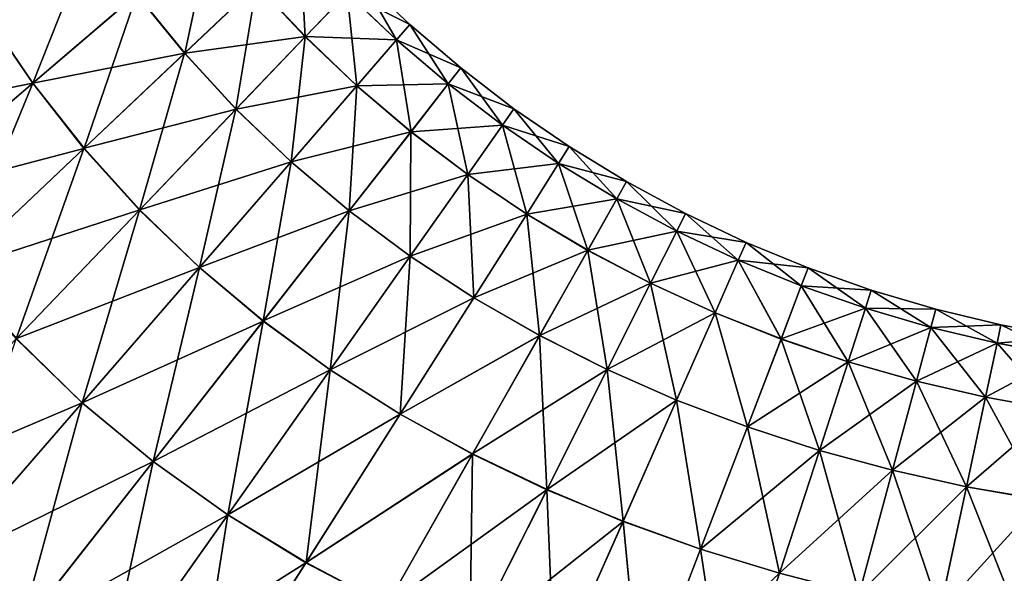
# Model space of a CAD drawing. Header units: millimetres. Extents: x -139 to 106, y -8 to 139.
# Tile 327 of 459: x 41.18 to 46.31, y 94.91 to 97.8. Entities that reach past the tile are written whole.
import ezdxf

# ---------------------------------------------------------------- set-up
doc = ezdxf.new("R2010")
doc.units = ezdxf.units.MM
doc.header["$LTSCALE"] = 53.842063
doc.layers.add('88', color=7, linetype='CONTINUOUS')

msp = doc.modelspace()

# ---------------------------------------------------------------- linework, layer by layer
at = {"layer": '88', "color": 8, "linetype": 'CONTINUOUS'}
for points in [[(41.5562, 98.2506, 5.6349), (41.0013, 97.8212, 7.4327), (41.2462, 97.4664, 7.4398), (41.5562, 98.2506, 5.6349)], [(41.7874, 97.9297, 5.6398), (41.5562, 98.2506, 5.6349), (41.2462, 97.4664, 7.4398), (41.7874, 97.9297, 5.6398)], [(42.176, 98.2626, 3.7881), (41.7874, 97.9297, 5.6398), (42.0374, 97.6227, 5.6458), (42.176, 98.2626, 3.7881)], [(42.4134, 97.9787, 3.7917), (42.176, 98.2626, 3.7881), (42.0374, 97.6227, 5.6458), (42.4134, 97.9787, 3.7917)], [(42.4123, 97.9777, -3.7979), (42.6395, 98.193, -1.9092), (42.6655, 97.7073, -3.8035), (42.4123, 97.9777, -3.7979)], [(42.6655, 97.7073, -3.8035), (42.6395, 98.193, -1.9092), (42.8834, 97.9354, -1.9117), (42.6655, 97.7073, -3.8035)], [(42.8834, 97.9354, -1.9117), (42.9565, 98.0119, -0.0025), (43.1409, 97.6915, -1.9126), (42.8834, 97.9354, -1.9117)], [(42.9565, 98.0119, -0.0025), (42.8838, 97.9358, 1.9066), (43.2101, 97.7716, 0.0003), (42.9565, 98.0119, -0.0025)], [(43.1409, 97.6915, -1.9126), (42.9565, 98.0119, -0.0025), (43.2101, 97.7716, 0.0003), (43.1409, 97.6915, -1.9126)], [(42.0358, 97.6212, -5.6521), (41.7867, 97.9292, -5.6424), (42.4123, 97.9777, -3.7979), (42.0358, 97.6212, -5.6521)], [(42.0358, 97.6212, -5.6521), (42.4123, 97.9777, -3.7979), (42.3042, 97.3295, -5.6605), (42.0358, 97.6212, -5.6521)], [(42.4134, 97.9787, 3.7917), (42.0374, 97.6227, 5.6458), (42.6663, 97.7081, 3.7984), (42.4134, 97.9787, 3.7917)], [(42.3042, 97.3295, -5.6605), (42.4123, 97.9777, -3.7979), (42.6655, 97.7073, -3.8035), (42.3042, 97.3295, -5.6605)], [(42.8838, 97.9358, 1.9066), (42.4134, 97.9787, 3.7917), (42.6663, 97.7081, 3.7984), (42.8838, 97.9358, 1.9066)], [(41.2453, 97.4656, -7.4425), (41.0023, 97.822, -7.4302), (41.7867, 97.9292, -5.6424), (41.2453, 97.4656, -7.4425)], [(41.2453, 97.4656, -7.4425), (41.7867, 97.9292, -5.6424), (42.0358, 97.6212, -5.6521), (41.2453, 97.4656, -7.4425)], [(41.7874, 97.9297, 5.6398), (41.2462, 97.4664, 7.4398), (41.5135, 97.1271, 7.4482), (41.7874, 97.9297, 5.6398)], [(42.0374, 97.6227, 5.6458), (41.7874, 97.9297, 5.6398), (41.5135, 97.1271, 7.4482), (42.0374, 97.6227, 5.6458)], [(42.6655, 97.7073, -3.8035), (42.8834, 97.9354, -1.9117), (42.9342, 97.4522, -3.808), (42.6655, 97.7073, -3.8035)], [(42.8838, 97.9358, 1.9066), (42.6663, 97.7081, 3.7984), (43.1409, 97.6914, 1.9131), (42.8838, 97.9358, 1.9066)], [(42.9342, 97.4522, -3.808), (42.8834, 97.9354, -1.9117), (43.1409, 97.6915, -1.9126), (42.9342, 97.4522, -3.808)], [(43.2101, 97.7716, 0.0003), (42.8838, 97.9358, 1.9066), (43.1409, 97.6914, 1.9131), (43.2101, 97.7716, 0.0003)], [(40.2937, 97.2739, -9.1599), (41.0023, 97.822, -7.4302), (41.2453, 97.4656, -7.4425), (40.2937, 97.2739, -9.1599)], [(41.2462, 97.4664, 7.4398), (41.0013, 97.8212, 7.4327), (40.5547, 96.8746, 9.1714), (41.2462, 97.4664, 7.4398)], [(43.1409, 97.6915, -1.9126), (43.2101, 97.7716, 0.0003), (43.4111, 97.4615, -1.9157), (43.1409, 97.6915, -1.9126)], [(43.2101, 97.7716, 0.0003), (43.1409, 97.6914, 1.9131), (43.476, 97.5449, 0.0009), (43.2101, 97.7716, 0.0003)], [(43.4111, 97.4615, -1.9157), (43.2101, 97.7716, 0.0003), (43.476, 97.5449, 0.0009), (43.4111, 97.4615, -1.9157)], [(42.6663, 97.7081, 3.7984), (42.0374, 97.6227, 5.6458), (42.3055, 97.3308, 5.6554), (42.6663, 97.7081, 3.7984)], [(42.3042, 97.3295, -5.6605), (42.6655, 97.7073, -3.8035), (42.5914, 97.0558, -5.6685), (42.3042, 97.3295, -5.6605)], [(42.6663, 97.7081, 3.7984), (42.3055, 97.3308, 5.6554), (42.9342, 97.4521, 3.8084), (42.6663, 97.7081, 3.7984)], [(42.5914, 97.0558, -5.6685), (42.6655, 97.7073, -3.8035), (42.9342, 97.4522, -3.808), (42.5914, 97.0558, -5.6685)], [(43.1409, 97.6914, 1.9131), (42.6663, 97.7081, 3.7984), (42.9342, 97.4521, 3.8084), (43.1409, 97.6914, 1.9131)], [(42.9342, 97.4522, -3.808), (43.1409, 97.6915, -1.9126), (43.2169, 97.2126, -3.8149), (42.9342, 97.4522, -3.808)], [(43.1409, 97.6914, 1.9131), (42.9342, 97.4521, 3.8084), (43.411, 97.4614, 1.9176), (43.1409, 97.6914, 1.9131)], [(43.2169, 97.2126, -3.8149), (43.1409, 97.6915, -1.9126), (43.4111, 97.4615, -1.9157), (43.2169, 97.2126, -3.8149)], [(43.476, 97.5449, 0.0009), (43.1409, 97.6914, 1.9131), (43.411, 97.4614, 1.9176), (43.476, 97.5449, 0.0009)], [(41.5115, 97.1252, -7.4543), (41.2453, 97.4656, -7.4425), (42.0358, 97.6212, -5.6521), (41.5115, 97.1252, -7.4543)], [(41.5115, 97.1252, -7.4543), (42.0358, 97.6212, -5.6521), (41.8012, 96.8039, -7.4654), (41.5115, 97.1252, -7.4543)], [(42.0374, 97.6227, 5.6458), (41.5135, 97.1271, 7.4482), (42.3055, 97.3308, 5.6554), (42.0374, 97.6227, 5.6458)], [(41.8012, 96.8039, -7.4654), (42.0358, 97.6212, -5.6521), (42.3042, 97.3295, -5.6605), (41.8012, 96.8039, -7.4654)], [(43.476, 97.5449, 0.0009), (43.411, 97.4614, 1.9176), (43.6931, 97.2463, 1.9201), (43.476, 97.5449, 0.0009)], [(43.4111, 97.4615, -1.9157), (43.476, 97.5449, 0.0009), (43.7535, 97.3324, -0.0004), (43.4111, 97.4615, -1.9157)], [(43.7535, 97.3324, -0.0004), (43.476, 97.5449, 0.0009), (43.6931, 97.2463, 1.9201), (43.7535, 97.3324, -0.0004)], [(40.5536, 96.8737, -9.1739), (40.2937, 97.2739, -9.1599), (41.2453, 97.4656, -7.4425), (40.5536, 96.8737, -9.1739)], [(40.5536, 96.8737, -9.1739), (41.2453, 97.4656, -7.4425), (41.5115, 97.1252, -7.4543), (40.5536, 96.8737, -9.1739)], [(41.2462, 97.4664, 7.4398), (40.5547, 96.8746, 9.1714), (40.844, 96.4942, 9.1817), (41.2462, 97.4664, 7.4398)], [(41.5135, 97.1271, 7.4482), (41.2462, 97.4664, 7.4398), (40.844, 96.4942, 9.1817), (41.5135, 97.1271, 7.4482)], [(42.9342, 97.4521, 3.8084), (42.3055, 97.3308, 5.6554), (42.5914, 97.0557, 5.6687), (42.9342, 97.4521, 3.8084)], [(42.5914, 97.0558, -5.6685), (42.9342, 97.4522, -3.808), (42.8949, 96.8002, -5.679), (42.5914, 97.0558, -5.6685)], [(42.9342, 97.4521, 3.8084), (42.5914, 97.0557, 5.6687), (43.2167, 97.2123, 3.8166), (42.9342, 97.4521, 3.8084)], [(42.8949, 96.8002, -5.679), (42.9342, 97.4522, -3.808), (43.2169, 97.2126, -3.8149), (42.8949, 96.8002, -5.679)], [(43.411, 97.4614, 1.9176), (42.9342, 97.4521, 3.8084), (43.2167, 97.2123, 3.8166), (43.411, 97.4614, 1.9176)], [(43.411, 97.4614, 1.9176), (43.2167, 97.2123, 3.8166), (43.5126, 96.9893, 3.8229), (43.411, 97.4614, 1.9176)], [(43.2169, 97.2126, -3.8149), (43.4111, 97.4615, -1.9157), (43.693, 97.2462, -1.9208), (43.2169, 97.2126, -3.8149)], [(43.6931, 97.2463, 1.9201), (43.411, 97.4614, 1.9176), (43.5126, 96.9893, 3.8229), (43.6931, 97.2463, 1.9201)], [(43.693, 97.2462, -1.9208), (43.4111, 97.4615, -1.9157), (43.7535, 97.3324, -0.0004), (43.693, 97.2462, -1.9208)], [(42.3055, 97.3308, 5.6554), (41.5135, 97.1271, 7.4482), (41.8028, 96.8056, 7.4603), (42.3055, 97.3308, 5.6554)], [(41.8012, 96.8039, -7.4654), (42.3042, 97.3295, -5.6605), (42.1139, 96.5042, -7.4765), (41.8012, 96.8039, -7.4654)], [(42.3055, 97.3308, 5.6554), (41.8028, 96.8056, 7.4603), (42.5914, 97.0557, 5.6687), (42.3055, 97.3308, 5.6554)], [(42.1139, 96.5042, -7.4765), (42.3042, 97.3295, -5.6605), (42.5914, 97.0558, -5.6685), (42.1139, 96.5042, -7.4765)], [(43.693, 97.2462, -1.9208), (43.7535, 97.3324, -0.0004), (44.0417, 97.1347, -0.0014), (43.693, 97.2462, -1.9208)], [(43.7535, 97.3324, -0.0004), (43.6931, 97.2463, 1.9201), (43.9862, 97.0466, 1.9229), (43.7535, 97.3324, -0.0004)], [(44.0417, 97.1347, -0.0014), (43.7535, 97.3324, -0.0004), (43.9862, 97.0466, 1.9229), (44.0417, 97.1347, -0.0014)], [(43.5124, 96.9892, -3.8237), (43.2169, 97.2126, -3.8149), (43.693, 97.2462, -1.9208), (43.5124, 96.9892, -3.8237)], [(43.5124, 96.9892, -3.8237), (43.693, 97.2462, -1.9208), (43.986, 97.0463, -1.9259), (43.5124, 96.9892, -3.8237)], [(43.6931, 97.2463, 1.9201), (43.5126, 96.9893, 3.8229), (43.8201, 96.7834, 3.8296), (43.6931, 97.2463, 1.9201)], [(43.986, 97.0463, -1.9259), (43.693, 97.2462, -1.9208), (44.0417, 97.1347, -0.0014), (43.986, 97.0463, -1.9259)], [(43.9862, 97.0466, 1.9229), (43.6931, 97.2463, 1.9201), (43.8201, 96.7834, 3.8296), (43.9862, 97.0466, 1.9229)], [(43.2167, 97.2123, 3.8166), (42.5914, 97.0557, 5.6687), (42.8946, 96.7998, 5.6805), (43.2167, 97.2123, 3.8166)], [(43.2167, 97.2123, 3.8166), (42.8946, 96.7998, 5.6805), (43.2132, 96.5638, 5.6904), (43.2167, 97.2123, 3.8166)], [(42.8949, 96.8002, -5.679), (43.2169, 97.2126, -3.8149), (43.5124, 96.9892, -3.8237), (42.8949, 96.8002, -5.679)], [(43.5126, 96.9893, 3.8229), (43.2167, 97.2123, 3.8166), (43.2132, 96.5638, 5.6904), (43.5126, 96.9893, 3.8229)], [(40.8415, 96.4918, -9.1876), (40.5536, 96.8737, -9.1739), (41.5115, 97.1252, -7.4543), (40.8415, 96.4918, -9.1876)], [(40.8415, 96.4918, -9.1876), (41.5115, 97.1252, -7.4543), (41.1583, 96.1328, -9.201), (40.8415, 96.4918, -9.1876)], [(41.5135, 97.1271, 7.4482), (40.844, 96.4942, 9.1817), (41.8028, 96.8056, 7.4603), (41.5135, 97.1271, 7.4482)], [(41.1583, 96.1328, -9.201), (41.5115, 97.1252, -7.4543), (41.8012, 96.8039, -7.4654), (41.1583, 96.1328, -9.201)], [(43.986, 97.0463, -1.9259), (44.0417, 97.1347, -0.0014), (44.2892, 96.8624, -1.9294), (43.986, 97.0463, -1.9259)], [(44.0417, 97.1347, -0.0014), (43.9862, 97.0466, 1.9229), (44.3399, 96.9524, -0.0011), (44.0417, 97.1347, -0.0014)], [(44.2892, 96.8624, -1.9294), (44.0417, 97.1347, -0.0014), (44.3399, 96.9524, -0.0011), (44.2892, 96.8624, -1.9294)], [(42.5914, 97.0557, 5.6687), (41.8028, 96.8056, 7.4603), (42.1138, 96.5041, 7.4767), (42.5914, 97.0557, 5.6687)], [(42.5914, 97.0557, 5.6687), (42.1138, 96.5041, 7.4767), (42.8946, 96.7998, 5.6805), (42.5914, 97.0557, 5.6687)], [(42.1139, 96.5042, -7.4765), (42.5914, 97.0558, -5.6685), (42.4463, 96.2264, -7.4904), (42.1139, 96.5042, -7.4765)], [(42.4463, 96.2264, -7.4904), (42.5914, 97.0558, -5.6685), (42.8949, 96.8002, -5.679), (42.4463, 96.2264, -7.4904)], [(43.8198, 96.7829, -3.8325), (43.5124, 96.9892, -3.8237), (43.986, 97.0463, -1.9259), (43.8198, 96.7829, -3.8325)], [(43.8198, 96.7829, -3.8325), (43.986, 97.0463, -1.9259), (44.1379, 96.5941, -3.8399), (43.8198, 96.7829, -3.8325)], [(43.9862, 97.0466, 1.9229), (43.8201, 96.7834, 3.8296), (44.2893, 96.8626, 1.9272), (43.9862, 97.0466, 1.9229)], [(44.1379, 96.5941, -3.8399), (43.986, 97.0463, -1.9259), (44.2892, 96.8624, -1.9294), (44.1379, 96.5941, -3.8399)], [(44.3399, 96.9524, -0.0011), (43.9862, 97.0466, 1.9229), (44.2893, 96.8626, 1.9272), (44.3399, 96.9524, -0.0011)], [(43.213, 96.5635, -5.6913), (42.8949, 96.8002, -5.679), (43.5124, 96.9892, -3.8237), (43.213, 96.5635, -5.6913)], [(43.213, 96.5635, -5.6913), (43.5124, 96.9892, -3.8237), (43.8198, 96.7829, -3.8325), (43.213, 96.5635, -5.6913)], [(43.5126, 96.9893, 3.8229), (43.2132, 96.5638, 5.6904), (43.5447, 96.3476, 5.7007), (43.5126, 96.9893, 3.8229)], [(43.8201, 96.7834, 3.8296), (43.5126, 96.9893, 3.8229), (43.5447, 96.3476, 5.7007), (43.8201, 96.7834, 3.8296)], [(44.2892, 96.8624, -1.9294), (44.3399, 96.9524, -0.0011), (44.6017, 96.6947, -1.9324), (44.2892, 96.8624, -1.9294)], [(44.3399, 96.9524, -0.0011), (44.2893, 96.8626, 1.9272), (44.6473, 96.7859, -0.0004), (44.3399, 96.9524, -0.0011)], [(44.6017, 96.6947, -1.9324), (44.3399, 96.9524, -0.0011), (44.6473, 96.7859, -0.0004), (44.6017, 96.6947, -1.9324)], [(44.2893, 96.8626, 1.9272), (43.8201, 96.7834, 3.8296), (44.1381, 96.5945, 3.8377), (44.2893, 96.8626, 1.9272)], [(44.1379, 96.5941, -3.8399), (44.2892, 96.8624, -1.9294), (44.4655, 96.4227, -3.8466), (44.1379, 96.5941, -3.8399)], [(44.2893, 96.8626, 1.9272), (44.1381, 96.5945, 3.8377), (44.6017, 96.6948, 1.9315), (44.2893, 96.8626, 1.9272)], [(44.4655, 96.4227, -3.8466), (44.2892, 96.8624, -1.9294), (44.6017, 96.6947, -1.9324), (44.4655, 96.4227, -3.8466)], [(44.6473, 96.7859, -0.0004), (44.2893, 96.8626, 1.9272), (44.6017, 96.6948, 1.9315), (44.6473, 96.7859, -0.0004)], [(41.8028, 96.8056, 7.4603), (40.844, 96.4942, 9.1817), (41.1602, 96.1349, 9.1961), (41.8028, 96.8056, 7.4603)], [(41.1583, 96.1328, -9.201), (41.8012, 96.8039, -7.4654), (41.5034, 95.8, -9.215), (41.1583, 96.1328, -9.201)], [(41.8028, 96.8056, 7.4603), (41.1602, 96.1349, 9.1961), (42.1138, 96.5041, 7.4767), (41.8028, 96.8056, 7.4603)], [(41.5034, 95.8, -9.215), (41.8012, 96.8039, -7.4654), (42.1139, 96.5042, -7.4765), (41.5034, 95.8, -9.215)], [(42.8946, 96.7998, 5.6805), (42.1138, 96.5041, 7.4767), (42.4458, 96.2258, 7.4918), (42.8946, 96.7998, 5.6805)], [(42.8946, 96.7998, 5.6805), (42.4458, 96.2258, 7.4918), (42.7961, 95.9717, 7.505), (42.8946, 96.7998, 5.6805)], [(42.4463, 96.2264, -7.4904), (42.8949, 96.8002, -5.679), (43.213, 96.5635, -5.6913), (42.4463, 96.2264, -7.4904)], [(43.2132, 96.5638, 5.6904), (42.8946, 96.7998, 5.6805), (42.7961, 95.9717, 7.505), (43.2132, 96.5638, 5.6904)], [(43.5441, 96.3467, -5.7038), (43.213, 96.5635, -5.6913), (43.8198, 96.7829, -3.8325), (43.5441, 96.3467, -5.7038)], [(43.5441, 96.3467, -5.7038), (43.8198, 96.7829, -3.8325), (43.8869, 96.1499, -5.7148), (43.5441, 96.3467, -5.7038)], [(43.8201, 96.7834, 3.8296), (43.5447, 96.3476, 5.7007), (44.1381, 96.5945, 3.8377), (43.8201, 96.7834, 3.8296)], [(43.8869, 96.1499, -5.7148), (43.8198, 96.7829, -3.8325), (44.1379, 96.5941, -3.8399), (43.8869, 96.1499, -5.7148)], [(44.6017, 96.6947, -1.9324), (44.6473, 96.7859, -0.0004), (44.9225, 96.5437, -1.9349), (44.6017, 96.6947, -1.9324)], [(44.6473, 96.7859, -0.0004), (44.6017, 96.6948, 1.9315), (44.9629, 96.6358, 0.0004), (44.6473, 96.7859, -0.0004)], [(44.9225, 96.5437, -1.9349), (44.6473, 96.7859, -0.0004), (44.9629, 96.6358, 0.0004), (44.9225, 96.5437, -1.9349)], [(44.6017, 96.6948, 1.9315), (44.1381, 96.5945, 3.8377), (44.4657, 96.4229, 3.8456), (44.6017, 96.6948, 1.9315)], [(44.4655, 96.4227, -3.8466), (44.6017, 96.6947, -1.9324), (44.8016, 96.2689, -3.8524), (44.4655, 96.4227, -3.8466)], [(44.6017, 96.6948, 1.9315), (44.4657, 96.4229, 3.8456), (44.9224, 96.5436, 1.9358), (44.6017, 96.6948, 1.9315)], [(44.9629, 96.6358, 0.0004), (44.6017, 96.6948, 1.9315), (44.9224, 96.5436, 1.9358), (44.9629, 96.6358, 0.0004)], [(44.8016, 96.2689, -3.8524), (44.6017, 96.6947, -1.9324), (44.9225, 96.5437, -1.9349), (44.8016, 96.2689, -3.8524)], [(44.9629, 96.6358, 0.0004), (44.9224, 96.5436, 1.9358), (45.2507, 96.4094, 1.9389), (44.9629, 96.6358, 0.0004)], [(44.9225, 96.5437, -1.9349), (44.9629, 96.6358, 0.0004), (45.286, 96.5024, 0.0003), (44.9225, 96.5437, -1.9349)], [(45.286, 96.5024, 0.0003), (44.9629, 96.6358, 0.0004), (45.2507, 96.4094, 1.9389), (45.286, 96.5024, 0.0003)], [(44.1381, 96.5945, 3.8377), (43.5447, 96.3476, 5.7007), (43.8873, 96.1506, 5.7125), (44.1381, 96.5945, 3.8377)], [(43.8869, 96.1499, -5.7148), (44.1379, 96.5941, -3.8399), (44.2398, 95.9726, -5.7249), (43.8869, 96.1499, -5.7148)], [(44.1381, 96.5945, 3.8377), (43.8873, 96.1506, 5.7125), (44.4657, 96.4229, 3.8456), (44.1381, 96.5945, 3.8377)], [(44.2398, 95.9726, -5.7249), (44.1379, 96.5941, -3.8399), (44.4655, 96.4227, -3.8466), (44.2398, 95.9726, -5.7249)], [(42.7958, 95.9714, -7.506), (42.4463, 96.2264, -7.4904), (43.213, 96.5635, -5.6913), (42.7958, 95.9714, -7.506)], [(42.7958, 95.9714, -7.506), (43.213, 96.5635, -5.6913), (43.5441, 96.3467, -5.7038), (42.7958, 95.9714, -7.506)], [(43.2132, 96.5638, 5.6904), (42.7961, 95.9717, 7.505), (43.1608, 95.7413, 7.5188), (43.2132, 96.5638, 5.6904)], [(43.5447, 96.3476, 5.7007), (43.2132, 96.5638, 5.6904), (43.1608, 95.7413, 7.5188), (43.5447, 96.3476, 5.7007)], [(44.9224, 96.5436, 1.9358), (44.4657, 96.4229, 3.8456), (44.8016, 96.2688, 3.8531), (44.9224, 96.5436, 1.9358)], [(44.8016, 96.2689, -3.8524), (44.9225, 96.5437, -1.9349), (45.1451, 96.1324, -3.8588), (44.8016, 96.2689, -3.8524)], [(44.9224, 96.5436, 1.9358), (44.8016, 96.2688, 3.8531), (45.1451, 96.1323, 3.8594), (44.9224, 96.5436, 1.9358)], [(45.2507, 96.4094, 1.9389), (44.9224, 96.5436, 1.9358), (45.1451, 96.1323, 3.8594), (45.2507, 96.4094, 1.9389)], [(45.1451, 96.1324, -3.8588), (44.9225, 96.5437, -1.9349), (45.2507, 96.4095, -1.9383), (45.1451, 96.1324, -3.8588)], [(45.2507, 96.4095, -1.9383), (44.9225, 96.5437, -1.9349), (45.286, 96.5024, 0.0003), (45.2507, 96.4095, -1.9383)], [(42.1138, 96.5041, 7.4767), (41.1602, 96.1349, 9.1961), (41.5033, 95.7999, 9.2151), (42.1138, 96.5041, 7.4767)], [(42.1138, 96.5041, 7.4767), (41.5033, 95.7999, 9.2151), (42.4458, 96.2258, 7.4918), (42.1138, 96.5041, 7.4767)], [(41.5034, 95.8, -9.215), (42.1139, 96.5042, -7.4765), (41.8728, 95.4939, -9.2319), (41.5034, 95.8, -9.215)], [(41.8728, 95.4939, -9.2319), (42.1139, 96.5042, -7.4765), (42.4463, 96.2264, -7.4904), (41.8728, 95.4939, -9.2319)], [(45.2507, 96.4095, -1.9383), (45.286, 96.5024, 0.0003), (45.6157, 96.386, 0), (45.2507, 96.4095, -1.9383)], [(45.286, 96.5024, 0.0003), (45.2507, 96.4094, 1.9389), (45.5855, 96.2924, 1.9417), (45.286, 96.5024, 0.0003)], [(45.6157, 96.386, 0), (45.286, 96.5024, 0.0003), (45.5855, 96.2924, 1.9417), (45.6157, 96.386, 0)], [(44.4657, 96.4229, 3.8456), (43.8873, 96.1506, 5.7125), (44.2399, 95.9729, 5.7238), (44.4657, 96.4229, 3.8456)], [(44.2398, 95.9726, -5.7249), (44.4655, 96.4227, -3.8466), (44.6012, 95.8142, -5.7338), (44.2398, 95.9726, -5.7249)], [(44.4657, 96.4229, 3.8456), (44.2399, 95.9729, 5.7238), (44.8016, 96.2688, 3.8531), (44.4657, 96.4229, 3.8456)], [(44.6012, 95.8142, -5.7338), (44.4655, 96.4227, -3.8466), (44.8016, 96.2689, -3.8524), (44.6012, 95.8142, -5.7338)], [(45.1451, 96.1324, -3.8588), (45.2507, 96.4095, -1.9383), (45.5855, 96.2924, -1.9418), (45.1451, 96.1324, -3.8588)], [(45.2507, 96.4094, 1.9389), (45.1451, 96.1323, 3.8594), (45.4951, 96.0135, 3.8653), (45.2507, 96.4094, 1.9389)], [(45.5855, 96.2924, -1.9418), (45.2507, 96.4095, -1.9383), (45.6157, 96.386, 0), (45.5855, 96.2924, -1.9418)], [(45.5855, 96.2924, 1.9417), (45.2507, 96.4094, 1.9389), (45.4951, 96.0135, 3.8653), (45.5855, 96.2924, 1.9417)], [(45.5855, 96.2924, -1.9418), (45.6157, 96.386, 0), (45.9259, 96.1928, -1.9446), (45.5855, 96.2924, -1.9418)], [(45.6157, 96.386, 0), (45.5855, 96.2924, 1.9417), (45.9511, 96.287, 0.0002), (45.6157, 96.386, 0)], [(45.9259, 96.1928, -1.9446), (45.6157, 96.386, 0), (45.9511, 96.287, 0.0002), (45.9259, 96.1928, -1.9446)], [(43.1601, 95.7402, -7.5218), (42.7958, 95.9714, -7.506), (43.5441, 96.3467, -5.7038), (43.1601, 95.7402, -7.5218)], [(43.1601, 95.7402, -7.5218), (43.5441, 96.3467, -5.7038), (43.8869, 96.1499, -5.7148), (43.1601, 95.7402, -7.5218)], [(43.5447, 96.3476, 5.7007), (43.1608, 95.7413, 7.5188), (43.8873, 96.1506, 5.7125), (43.5447, 96.3476, 5.7007)], [(44.8016, 96.2688, 3.8531), (44.2399, 95.9729, 5.7238), (44.6011, 95.814, 5.7344), (44.8016, 96.2688, 3.8531)], [(44.8016, 96.2688, 3.8531), (44.6011, 95.814, 5.7344), (44.9699, 95.6739, 5.7437), (44.8016, 96.2688, 3.8531)], [(44.6012, 95.8142, -5.7338), (44.8016, 96.2689, -3.8524), (44.97, 95.674, -5.7433), (44.6012, 95.8142, -5.7338)], [(44.97, 95.674, -5.7433), (44.8016, 96.2689, -3.8524), (45.1451, 96.1324, -3.8588), (44.97, 95.674, -5.7433)], [(45.1451, 96.1323, 3.8594), (44.8016, 96.2688, 3.8531), (44.9699, 95.6739, 5.7437), (45.1451, 96.1323, 3.8594)], [(45.4951, 96.0134, -3.8654), (45.1451, 96.1324, -3.8588), (45.5855, 96.2924, -1.9418), (45.4951, 96.0134, -3.8654)], [(45.4951, 96.0134, -3.8654), (45.5855, 96.2924, -1.9418), (45.8508, 95.9122, -3.8713), (45.4951, 96.0134, -3.8654)], [(45.5855, 96.2924, 1.9417), (45.4951, 96.0135, 3.8653), (45.9259, 96.1928, 1.945), (45.5855, 96.2924, 1.9417)], [(45.8508, 95.9122, -3.8713), (45.5855, 96.2924, -1.9418), (45.9259, 96.1928, -1.9446), (45.8508, 95.9122, -3.8713)], [(45.9511, 96.287, 0.0002), (45.5855, 96.2924, 1.9417), (45.9259, 96.1928, 1.945), (45.9511, 96.287, 0.0002)], [(45.9259, 96.1928, -1.9446), (45.9511, 96.287, 0.0002), (46.2711, 96.1111, -1.9466), (45.9259, 96.1928, -1.9446)], [(45.9511, 96.287, 0.0002), (45.9259, 96.1928, 1.945), (46.2911, 96.2057, 0.0013), (45.9511, 96.287, 0.0002)], [(46.2711, 96.1111, -1.9466), (45.9511, 96.287, 0.0002), (46.2911, 96.2057, 0.0013), (46.2711, 96.1111, -1.9466)], [(42.4458, 96.2258, 7.4918), (41.5033, 95.7999, 9.2151), (41.8722, 95.4932, 9.2332), (42.4458, 96.2258, 7.4918)], [(42.4458, 96.2258, 7.4918), (41.8722, 95.4932, 9.2332), (42.2628, 95.2161, 9.2494), (42.4458, 96.2258, 7.4918)], [(41.8728, 95.4939, -9.2319), (42.4463, 96.2264, -7.4904), (42.7958, 95.9714, -7.506), (41.8728, 95.4939, -9.2319)], [(42.7961, 95.9717, 7.505), (42.4458, 96.2258, 7.4918), (42.2628, 95.2161, 9.2494), (42.7961, 95.9717, 7.505)], [(45.9259, 96.1928, 1.945), (45.4951, 96.0135, 3.8653), (45.8508, 95.9122, 3.8715), (45.9259, 96.1928, 1.945)], [(45.8508, 95.9122, -3.8713), (45.9259, 96.1928, -1.9446), (46.2111, 95.829, -3.8761), (45.8508, 95.9122, -3.8713)], [(45.9259, 96.1928, 1.945), (45.8508, 95.9122, 3.8715), (46.271, 96.1108, 1.9491), (45.9259, 96.1928, 1.945)], [(46.2911, 96.2057, 0.0013), (45.9259, 96.1928, 1.945), (46.271, 96.1108, 1.9491), (46.2911, 96.2057, 0.0013)], [(46.2111, 95.829, -3.8761), (45.9259, 96.1928, -1.9446), (46.2711, 96.1111, -1.9466), (46.2111, 95.829, -3.8761)], [(46.2911, 96.2057, 0.0013), (46.271, 96.1108, 1.9491), (46.6347, 96.1426, 0.0029), (46.2911, 96.2057, 0.0013)], [(46.2711, 96.1111, -1.9466), (46.2911, 96.2057, 0.0013), (46.6198, 96.0475, -1.9479), (46.2711, 96.1111, -1.9466)], [(46.6198, 96.0475, -1.9479), (46.2911, 96.2057, 0.0013), (46.6347, 96.1426, 0.0029), (46.6198, 96.0475, -1.9479)], [(41.1602, 96.1349, 9.1961), (40.3817, 95.3235, 10.8471), (41.5033, 95.7999, 9.2151), (41.1602, 96.1349, 9.1961)], [(40.7638, 94.9483, -10.8683), (41.1583, 96.1328, -9.201), (41.5034, 95.8, -9.215), (40.7638, 94.9483, -10.8683)], [(43.5373, 95.5324, -7.5363), (43.1601, 95.7402, -7.5218), (43.8869, 96.1499, -5.7148), (43.5373, 95.5324, -7.5363)], [(43.8873, 96.1506, 5.7125), (43.1608, 95.7413, 7.5188), (43.5378, 95.5333, 7.5339), (43.8873, 96.1506, 5.7125)], [(43.5373, 95.5324, -7.5363), (43.8869, 96.1499, -5.7148), (43.9253, 95.3468, -7.5495), (43.5373, 95.5324, -7.5363)], [(43.8873, 96.1506, 5.7125), (43.5378, 95.5333, 7.5339), (44.2399, 95.9729, 5.7238), (43.8873, 96.1506, 5.7125)], [(43.9253, 95.3468, -7.5495), (43.8869, 96.1499, -5.7148), (44.2398, 95.9726, -5.7249), (43.9253, 95.3468, -7.5495)], [(45.1451, 96.1323, 3.8594), (44.9699, 95.6739, 5.7437), (45.3453, 95.5521, 5.7525), (45.1451, 96.1323, 3.8594)], [(44.97, 95.674, -5.7433), (45.1451, 96.1324, -3.8588), (45.4951, 96.0134, -3.8654), (44.97, 95.674, -5.7433)], [(45.4951, 96.0135, 3.8653), (45.1451, 96.1323, 3.8594), (45.3453, 95.5521, 5.7525), (45.4951, 96.0135, 3.8653)], [(46.271, 96.1108, 1.9491), (45.8508, 95.9122, 3.8715), (46.211, 95.8286, 3.8784), (46.271, 96.1108, 1.9491)], [(46.271, 96.1108, 1.9491), (46.211, 95.8286, 3.8784), (46.6197, 96.0469, 1.9536), (46.271, 96.1108, 1.9491)], [(46.2111, 95.829, -3.8761), (46.2711, 96.1111, -1.9466), (46.575, 95.7639, -3.8803), (46.2111, 95.829, -3.8761)], [(46.6347, 96.1426, 0.0029), (46.271, 96.1108, 1.9491), (46.6197, 96.0469, 1.9536), (46.6347, 96.1426, 0.0029)], [(46.575, 95.7639, -3.8803), (46.2711, 96.1111, -1.9466), (46.6198, 96.0475, -1.9479), (46.575, 95.7639, -3.8803)], [(45.3452, 95.552, -5.7528), (44.97, 95.674, -5.7433), (45.4951, 96.0134, -3.8654), (45.3452, 95.552, -5.7528)], [(45.3452, 95.552, -5.7528), (45.4951, 96.0134, -3.8654), (45.7261, 95.4483, -5.7614), (45.3452, 95.552, -5.7528)], [(45.4951, 96.0135, 3.8653), (45.3453, 95.5521, 5.7525), (45.8508, 95.9122, 3.8715), (45.4951, 96.0135, 3.8653)], [(45.7261, 95.4483, -5.7614), (45.4951, 96.0134, -3.8654), (45.8508, 95.9122, -3.8713), (45.7261, 95.4483, -5.7614)], [(46.6197, 96.0469, 1.9536), (46.211, 95.8286, 3.8784), (46.5748, 95.7628, 3.8859), (46.6197, 96.0469, 1.9536)], [(42.2625, 95.2156, -9.2504), (41.8728, 95.4939, -9.2319), (42.7958, 95.9714, -7.506), (42.2625, 95.2156, -9.2504)], [(42.2625, 95.2156, -9.2504), (42.7958, 95.9714, -7.506), (43.1601, 95.7402, -7.5218), (42.2625, 95.2156, -9.2504)], [(42.7961, 95.9717, 7.505), (42.2628, 95.2161, 9.2494), (42.6701, 94.9677, 9.2663), (42.7961, 95.9717, 7.505)], [(43.1608, 95.7413, 7.5188), (42.7961, 95.9717, 7.505), (42.6701, 94.9677, 9.2663), (43.1608, 95.7413, 7.5188)], [(44.2399, 95.9729, 5.7238), (43.5378, 95.5333, 7.5339), (43.9255, 95.3472, 7.5483), (44.2399, 95.9729, 5.7238)], [(43.9253, 95.3468, -7.5495), (44.2398, 95.9726, -5.7249), (44.322, 95.1822, -7.5613), (43.9253, 95.3468, -7.5495)], [(44.2399, 95.9729, 5.7238), (43.9255, 95.3472, 7.5483), (44.6011, 95.814, 5.7344), (44.2399, 95.9729, 5.7238)], [(44.322, 95.1822, -7.5613), (44.2398, 95.9726, -5.7249), (44.6012, 95.8142, -5.7338), (44.322, 95.1822, -7.5613)], [(45.8508, 95.9122, 3.8715), (45.3453, 95.5521, 5.7525), (45.7261, 95.4482, 5.7615), (45.8508, 95.9122, 3.8715)], [(45.7261, 95.4483, -5.7614), (45.8508, 95.9122, -3.8713), (46.1116, 95.3627, -5.7689), (45.7261, 95.4483, -5.7614)], [(45.8508, 95.9122, 3.8715), (45.7261, 95.4482, 5.7615), (46.211, 95.8286, 3.8784), (45.8508, 95.9122, 3.8715)], [(46.1116, 95.3627, -5.7689), (45.8508, 95.9122, -3.8713), (46.2111, 95.829, -3.8761), (46.1116, 95.3627, -5.7689)], [(44.6011, 95.814, 5.7344), (43.9255, 95.3472, 7.5483), (44.3219, 95.182, 7.5618), (44.6011, 95.814, 5.7344)], [(44.6011, 95.814, 5.7344), (44.3219, 95.182, 7.5618), (44.7259, 95.037, 7.5738), (44.6011, 95.814, 5.7344)], [(44.322, 95.1822, -7.5613), (44.6012, 95.8142, -5.7338), (44.726, 95.0371, -7.5735), (44.322, 95.1822, -7.5613)], [(44.9699, 95.6739, 5.7437), (44.6011, 95.814, 5.7344), (44.7259, 95.037, 7.5738), (44.9699, 95.6739, 5.7437)], [(44.726, 95.0371, -7.5735), (44.6012, 95.8142, -5.7338), (44.97, 95.674, -5.7433), (44.726, 95.0371, -7.5735)], [(46.211, 95.8286, 3.8784), (45.7261, 95.4482, 5.7615), (46.1115, 95.3621, 5.7711), (46.211, 95.8286, 3.8784)], [(46.211, 95.8286, 3.8784), (46.1115, 95.3621, 5.7711), (46.5748, 95.7628, 3.8859), (46.211, 95.8286, 3.8784)], [(46.1116, 95.3627, -5.7689), (46.2111, 95.829, -3.8761), (46.5006, 95.2953, -5.7757), (46.1116, 95.3627, -5.7689)], [(46.5006, 95.2953, -5.7757), (46.2111, 95.829, -3.8761), (46.575, 95.7639, -3.8803), (46.5006, 95.2953, -5.7757)], [(41.5033, 95.7999, 9.2151), (40.3817, 95.3235, 10.8471), (40.7636, 94.9482, 10.8683), (41.5033, 95.7999, 9.2151)], [(41.5033, 95.7999, 9.2151), (40.7636, 94.9482, 10.8683), (41.8722, 95.4932, 9.2332), (41.5033, 95.7999, 9.2151)], [(40.7638, 94.9483, -10.8683), (41.5034, 95.8, -9.215), (41.1778, 94.6081, -10.8877), (40.7638, 94.9483, -10.8683)], [(41.1778, 94.6081, -10.8877), (41.5034, 95.8, -9.215), (41.8728, 95.4939, -9.2319), (41.1778, 94.6081, -10.8877)], [(46.5748, 95.7628, 3.8859), (46.1115, 95.3621, 5.7711), (46.5004, 95.2937, 5.7811), (46.5748, 95.7628, 3.8859)], [(42.6693, 94.9662, -9.2693), (42.2625, 95.2156, -9.2504), (43.1601, 95.7402, -7.5218), (42.6693, 94.9662, -9.2693)], [(42.6693, 94.9662, -9.2693), (43.1601, 95.7402, -7.5218), (43.5373, 95.5324, -7.5363), (42.6693, 94.9662, -9.2693)], [(43.1608, 95.7413, 7.5188), (42.6701, 94.9677, 9.2663), (43.5378, 95.5333, 7.5339), (43.1608, 95.7413, 7.5188)], [(44.9699, 95.6739, 5.7437), (44.7259, 95.037, 7.5738), (45.1365, 94.9113, 7.5852), (44.9699, 95.6739, 5.7437)], [(44.726, 95.0371, -7.5735), (44.97, 95.674, -5.7433), (45.3452, 95.552, -5.7528), (44.726, 95.0371, -7.5735)], [(45.3453, 95.5521, 5.7525), (44.9699, 95.6739, 5.7437), (45.1365, 94.9113, 7.5852), (45.3453, 95.5521, 5.7525)], [(45.1364, 94.9112, -7.5856), (44.726, 95.0371, -7.5735), (45.3452, 95.552, -5.7528), (45.1364, 94.9112, -7.5856)], [(45.1364, 94.9112, -7.5856), (45.3452, 95.552, -5.7528), (45.5525, 94.804, -7.5967), (45.1364, 94.9112, -7.5856)], [(45.3453, 95.5521, 5.7525), (45.1365, 94.9113, 7.5852), (45.7261, 95.4482, 5.7615), (45.3453, 95.5521, 5.7525)], [(45.5525, 94.804, -7.5967), (45.3452, 95.552, -5.7528), (45.7261, 95.4483, -5.7614), (45.5525, 94.804, -7.5967)], [(41.1778, 94.6081, -10.8877), (41.8728, 95.4939, -9.2319), (42.2625, 95.2156, -9.2504), (41.1778, 94.6081, -10.8877)], [(43.0905, 94.7447, -9.2868), (42.6693, 94.9662, -9.2693), (43.5373, 95.5324, -7.5363), (43.0905, 94.7447, -9.2868)], [(43.5378, 95.5333, 7.5339), (42.6701, 94.9677, 9.2663), (43.091, 94.7458, 9.2845), (43.5378, 95.5333, 7.5339)], [(43.0905, 94.7447, -9.2868), (43.5373, 95.5324, -7.5363), (43.5232, 94.5487, -9.3028), (43.0905, 94.7447, -9.2868)], [(43.5378, 95.5333, 7.5339), (43.091, 94.7458, 9.2845), (43.9255, 95.3472, 7.5483), (43.5378, 95.5333, 7.5339)], [(43.5232, 94.5487, -9.3028), (43.5373, 95.5324, -7.5363), (43.9253, 95.3468, -7.5495), (43.5232, 94.5487, -9.3028)], [(41.8722, 95.4932, 9.2332), (40.7636, 94.9482, 10.8683), (41.1771, 94.6073, 10.8889), (41.8722, 95.4932, 9.2332)], [(41.8722, 95.4932, 9.2332), (41.1771, 94.6073, 10.8889), (41.6165, 94.3027, 10.9078), (41.8722, 95.4932, 9.2332)], [(42.2628, 95.2161, 9.2494), (41.8722, 95.4932, 9.2332), (41.6165, 94.3027, 10.9078), (42.2628, 95.2161, 9.2494)], [(45.7261, 95.4482, 5.7615), (45.1365, 94.9113, 7.5852), (45.5525, 94.804, 7.5967), (45.7261, 95.4482, 5.7615)], [(45.5525, 94.804, -7.5967), (45.7261, 95.4483, -5.7614), (45.9731, 94.7155, -7.6066), (45.5525, 94.804, -7.5967)], [(45.7261, 95.4482, 5.7615), (45.5525, 94.804, 7.5967), (46.1115, 95.3621, 5.7711), (45.7261, 95.4482, 5.7615)], [(45.9731, 94.7155, -7.6066), (45.7261, 95.4483, -5.7614), (46.1116, 95.3627, -5.7689), (45.9731, 94.7155, -7.6066)], [(43.9255, 95.3472, 7.5483), (43.091, 94.7458, 9.2845), (43.5234, 94.5493, 9.3016), (43.9255, 95.3472, 7.5483)], [(43.5232, 94.5487, -9.3028), (43.9253, 95.3468, -7.5495), (43.965, 94.3764, -9.3172), (43.5232, 94.5487, -9.3028)], [(43.9255, 95.3472, 7.5483), (43.5234, 94.5493, 9.3016), (44.3219, 95.182, 7.5618), (43.9255, 95.3472, 7.5483)], [(43.965, 94.3764, -9.3172), (43.9253, 95.3468, -7.5495), (44.322, 95.1822, -7.5613), (43.965, 94.3764, -9.3172)], [(46.1115, 95.3621, 5.7711), (45.5525, 94.804, 7.5967), (45.9729, 94.7146, 7.6087), (46.1115, 95.3621, 5.7711)], [(46.1115, 95.3621, 5.7711), (45.9729, 94.7146, 7.6087), (46.5004, 95.2937, 5.7811), (46.1115, 95.3621, 5.7711)], [(45.9731, 94.7155, -7.6066), (46.1116, 95.3627, -5.7689), (46.3971, 94.6449, -7.6158), (45.9731, 94.7155, -7.6066)], [(46.3971, 94.6449, -7.6158), (46.1116, 95.3627, -5.7689), (46.5006, 95.2953, -5.7757), (46.3971, 94.6449, -7.6158)], [(46.5004, 95.2937, 5.7811), (45.9729, 94.7146, 7.6087), (46.3968, 94.6429, 7.6209), (46.5004, 95.2937, 5.7811)], [(41.6163, 94.3021, -10.9088), (41.1778, 94.6081, -10.8877), (42.2625, 95.2156, -9.2504), (41.6163, 94.3021, -10.9088)], [(41.6163, 94.3021, -10.9088), (42.2625, 95.2156, -9.2504), (42.6693, 94.9662, -9.2693), (41.6163, 94.3021, -10.9088)], [(42.2628, 95.2161, 9.2494), (41.6165, 94.3027, 10.9078), (42.0754, 94.0328, 10.9274), (42.2628, 95.2161, 9.2494)], [(42.6701, 94.9677, 9.2663), (42.2628, 95.2161, 9.2494), (42.0754, 94.0328, 10.9274), (42.6701, 94.9677, 9.2663)], [(44.3219, 95.182, 7.5618), (43.5234, 94.5493, 9.3016), (43.9648, 94.3762, 9.3176), (44.3219, 95.182, 7.5618)], [(44.3219, 95.182, 7.5618), (43.9648, 94.3762, 9.3176), (44.4139, 94.2253, 9.3319), (44.3219, 95.182, 7.5618)], [(43.965, 94.3764, -9.3172), (44.322, 95.1822, -7.5613), (44.414, 94.2254, -9.3318), (43.965, 94.3764, -9.3172)], [(44.7259, 95.037, 7.5738), (44.3219, 95.182, 7.5618), (44.4139, 94.2253, 9.3319), (44.7259, 95.037, 7.5738)], [(44.414, 94.2254, -9.3318), (44.322, 95.1822, -7.5613), (44.726, 95.0371, -7.5735), (44.414, 94.2254, -9.3318)], [(44.7259, 95.037, 7.5738), (44.4139, 94.2253, 9.3319), (44.8695, 94.0949, 9.3457), (44.7259, 95.037, 7.5738)], [(44.414, 94.2254, -9.3318), (44.726, 95.0371, -7.5735), (45.1364, 94.9112, -7.5856), (44.414, 94.2254, -9.3318)], [(45.1365, 94.9113, 7.5852), (44.7259, 95.037, 7.5738), (44.8695, 94.0949, 9.3457), (45.1365, 94.9113, 7.5852)], [(40.3652, 93.5752, -12.4424), (40.7638, 94.9483, -10.8683), (41.1778, 94.6081, -10.8877), (40.3652, 93.5752, -12.4424)], [(42.0744, 94.031, -10.9302), (41.6163, 94.3021, -10.9088), (42.6693, 94.9662, -9.2693), (42.0744, 94.031, -10.9302)], [(42.0744, 94.031, -10.9302), (42.6693, 94.9662, -9.2693), (43.0905, 94.7447, -9.2868), (42.0744, 94.031, -10.9302)], [(42.6701, 94.9677, 9.2663), (42.0754, 94.0328, 10.9274), (43.091, 94.7458, 9.2845), (42.6701, 94.9677, 9.2663)], [(45.1365, 94.9113, 7.5852), (44.8695, 94.0949, 9.3457), (45.5525, 94.804, 7.5967), (45.1365, 94.9113, 7.5852)]]:
    msp.add_3dface(points, dxfattribs=at)

doc.saveas('drawing.dxf')
